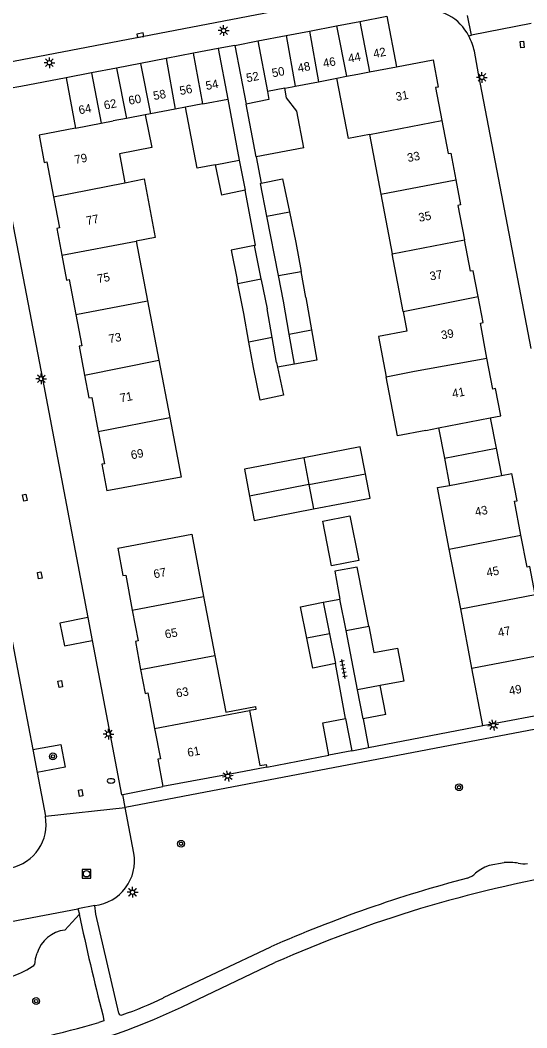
# Model space of a CAD drawing. Extents: x 132999 to 136000, y 398499 to 400501.
# Drawn here: x 133557.4 to 133616.6, y 398912.7 to 399030.3 of the extents above; entities that cross this region are included whole.
import ezdxf

# ---------------------------------------------------------------- set-up
doc = ezdxf.new("R2010")
doc.units = 0
for name, color, linetype in [('gg-afsc-erfafscheiding', 7, 'Continuous'), ('gg-afsc-muur', 7, 'Continuous'), ('gg-anno-huisnummerreeks BGT', 7, 'Continuous'), ('gg-bbg-bijgebouw', 7, 'Continuous'), ('gg-bbg-gedigitaliseerde bebouwing', 7, 'Continuous'), ('gg-bbg-gedigitaliseerde bijgebouw', 7, 'Continuous'), ('gg-bbg-hoofdgebouw', 7, 'Continuous'), ('gg-bbg-luifel en loopbrug', 7, 'Continuous'), ('gg-bbg-tussenscheiding', 7, 'Continuous'), ('gg-knt-bovenkant onderkant talud', 7, 'Continuous'), ('gg-knt-verharding', 7, 'Continuous'), ('gg-knt-verharding nz', 7, 'Continuous'), ('gt-grn-weggrens', 7, 'Continuous'), ('gt-symb-boom', 7, 'Continuous'), ('gt-symb-brandkraan', 7, 'Continuous'), ('gt-symb-kolk', 7, 'Continuous'), ('gt-symb-kolk center center', 7, 'Continuous'), ('gt-symb-lichtmast', 7, 'Continuous'), ('gt-symb-rioolschacht', 7, 'Continuous'), ('gt-symb-tegel verharding', 7, 'Continuous')]:
    doc.layers.add(name, color=color, linetype=linetype)

# ---------------------------------------------------------------- blocks, each defined once
blk = doc.blocks.new('gt0-LMAST')
at = {"layer": 'gt-symb-lichtmast'}
for p, q in [((-0.18, 0.17), (-0.45, 0.44)), ((-0.01, 0.25), (-0.01, 0.62)), ((0.17, 0.17), (0.44, 0.44)), ((-0.26, 0), (-0.63, 0)), ((-0.18, -0.18), (-0.45, -0.45)), ((-0.01, -0.25), (-0.01, -0.63)), ((0.44, -0.45), (0.17, -0.18)), ((0.24, 0), (0.62, 0))]:
    blk.add_line(p, q, dxfattribs=at)
blk.add_circle((-0.01, 0), 0.25, dxfattribs=at)
blk = doc.blocks.new('gt0-BOOM')
at = {"layer": 'gt-symb-boom'}
for radius in [0.4, 0.2]:
    blk.add_circle((0, 0), radius, dxfattribs=at)
blk = doc.blocks.new('gt0-KOLKCC')
at = {"layer": 'gt-symb-kolk center center'}
blk.add_lwpolyline([(-0.38, 0.2), (0.38, 0.2), (0.38, -0.2), (-0.38, -0.2)], close=True, dxfattribs=at)
blk = doc.blocks.new('gt0-TEG1')
at = {"layer": 'gt-symb-tegel verharding'}
for p, q in [((-1.12, 0), (1.12, 0)), ((-0.9, -0.25), (-0.9, 0.25)), ((-0.45, -0.25), (-0.45, 0.25)), ((0, -0.25), (0, 0.25)), ((0.45, -0.25), (0.45, 0.25)), ((0.9, -0.25), (0.9, 0.25))]:
    blk.add_line(p, q, dxfattribs=at)
blk = doc.blocks.new('gt0-KOLK')
at = {"layer": 'gt-symb-kolk'}
blk.add_lwpolyline([(0, 0), (0.37, 0), (0.37, 0.4), (-0.38, 0.4), (-0.38, 0), (0, 0)], dxfattribs=at)
blk = doc.blocks.new('gt0-BR')
at = {"layer": 'gt-symb-brandkraan'}
for centre, radius, start, end in [((-0.24, 0), 0.206, 107.5669, 252.4331), ((0.6, -2.66), 3, 106.892, 107.5669), ((0, -0.69), 0.938, 73.108, 106.892), ((-0.6, -2.66), 3, 72.4331, 73.108), ((0.24, 0), 0.206, 287.567, 72.4331), ((0.6, 2.66), 3, 252.4331, 253.108), ((0, 0.69), 0.938, 253.108, 286.8921), ((-0.6, 2.66), 3, 286.8921, 287.567)]:
    blk.add_arc(centre, radius, start, end, dxfattribs=at)
blk = doc.blocks.new('gt0-RS')
at = {"layer": 'gt-symb-rioolschacht'}
blk.add_lwpolyline([(-0.5, -0.5), (0.5, -0.5), (0.5, 0.5), (-0.5, 0.5)], close=True, dxfattribs=at)
blk.add_circle((0, 0), 0.375, dxfattribs=at)

msp = doc.modelspace()

# ---------------------------------------------------------------- linework, layer by layer
at = {"layer": 'gg-afsc-erfafscheiding'}
for p, q in [((133562.81, 399023.59), (133557.54, 399022.58)), ((133585, 399014.34), (133585.58, 399011.28)), ((133589.5, 398990.15), (133587.51, 398989.8)), ((133592.82, 398962.37), (133594.8, 398962.73)), ((133595.46, 398948.78), (133594.27, 398955.21))]:
    msp.add_line(p, q, dxfattribs=at)
msp.add_lwpolyline([(133584.8, 399004.02), (133584.92, 399004.04), (133583.71, 399010.45)], dxfattribs=at)
at = {"layer": 'gg-afsc-muur'}
for p, q in [((133597.51, 398948.75), (133598.12, 398945.4)), ((133598.12, 398945.4), (133611.49, 398947.96)), ((133586.25, 398943.12), (133593.51, 398944.52))]:
    msp.add_line(p, q, dxfattribs=at)
at = {"layer": 'gg-bbg-bijgebouw'}
for p, q in [((133597.1, 399030.15), (133600.29, 399030.76)), ((133600.29, 399030.76), (133601.41, 399024.87)), ((133591.24, 399029.03), (133594.41, 399029.64)), ((133594.41, 399029.64), (133597.1, 399030.15)), ((133585.21, 399027.88), (133588.51, 399028.51)), ((133588.51, 399028.51), (133591.24, 399029.03)), ((133582.52, 399027.37), (133585.21, 399027.88)), ((133577.68, 399026.44), (133574.48, 399025.82)), ((133580.57, 399026.99), (133577.68, 399026.44)), ((133571.51, 399025.26), (133568.71, 399024.72)), ((133574.48, 399025.82), (133571.51, 399025.26)), ((133565.77, 399024.16), (133562.81, 399023.59)), ((133562.81, 399023.59), (133563.91, 399017.7)), ((133568.71, 399024.72), (133565.77, 399024.16)), ((133595.46, 398948.78), (133596.18, 398945.03)), ((133600.16, 398949.26), (133597.51, 398948.75)), ((133596.18, 398945.03), (133593.51, 398944.52))]:
    msp.add_line(p, q, dxfattribs=at)
msp.add_lwpolyline([(133593.51, 398944.52), (133592.8, 398948.27), (133595.46, 398948.78)], dxfattribs=at)
at = {"layer": 'gg-bbg-gedigitaliseerde bebouwing'}
for p, q in [((133598.24, 399016.95), (133599.56, 399009.99)), ((133569.05, 399014.69), (133569.69, 399011.34)), ((133599.56, 399009.99), (133600.89, 399003.04)), ((133570.99, 399004.53), (133572.32, 398997.55)), ((133602.17, 398996.3), (133600.89, 399003.04)), ((133572.32, 398997.55), (133573.65, 398990.61)), ((133573.65, 398990.61), (133574.93, 398983.93)), ((133606.3, 398982.72), (133612.34, 398983.89)), ((133612.34, 398983.89), (133613.59, 398984.13)), ((133604.81, 398982.43), (133606.3, 398982.72)), ((133607.61, 398976.01), (133613.65, 398977.16)), ((133613.65, 398977.16), (133614.89, 398977.4)), ((133608.9, 398961.6), (133607.57, 398968.57)), ((133578.87, 398963.04), (133580.19, 398956.14)), ((133610.21, 398954.68), (133608.9, 398961.6)), ((133580.19, 398956.14), (133581.45, 398949.53)), ((133611.49, 398947.96), (133610.21, 398954.68))]:
    msp.add_line(p, q, dxfattribs=at)
for points in [[(133598.24, 399016.95), (133595.78, 399016.48), (133594.44, 399023.54)], [(133572.06, 399019.26), (133572.81, 399015.43), (133569.05, 399014.69)], [(133569.69, 399011.34), (133571.92, 399011.77), (133573.22, 399004.95), (133570.99, 399004.53)], [(133602.17, 398996.3), (133602.61, 398994.01), (133599.31, 398993.37), (133600.2, 398988.69)], [(133604.81, 398982.43), (133601.51, 398981.8), (133600.2, 398988.69)], [(133574.93, 398983.93), (133576.26, 398976.97), (133567.56, 398975.37)], [(133607.57, 398968.57), (133606.2, 398975.74), (133607.61, 398976.01)], [(133568.84, 398968.66), (133577.49, 398970.32), (133578.87, 398963.04)], [(133581.45, 398949.53), (133584.92, 398950.19), (133584.99, 398949.85), (133584.25, 398949.71)]]:
    msp.add_lwpolyline(points, dxfattribs=at)
at = {"layer": 'gg-bbg-gedigitaliseerde bijgebouw'}
for p, q in [((133582.52, 399027.37), (133583.83, 399020.52)), ((133580.57, 399026.99), (133581.69, 399021.1)), ((133588.35, 399022.37), (133586.32, 399021.99)), ((133588.35, 399022.37), (133589.22, 399022.54)), ((133589.22, 399022.54), (133589.55, 399022.6)), ((133589.55, 399022.6), (133592.29, 399023.12)), ((133592.29, 399023.12), (133594.44, 399023.54)), ((133586.32, 399021.99), (133586.5, 399021.03)), ((133576.77, 399020.16), (133575.56, 399019.93)), ((133578.78, 399020.54), (133576.77, 399020.16)), ((133578.78, 399020.54), (133581.69, 399021.1)), ((133586.5, 399021.03), (133583.83, 399020.52)), ((133572.65, 399019.37), (133572.06, 399019.26)), ((133575.56, 399019.93), (133572.65, 399019.37)), ((133580.24, 399013.41), (133583.04, 399013.96)), ((133580.24, 399013.41), (133580.96, 399009.9)), ((133583.04, 399013.96), (133583.71, 399010.45)), ((133585.5, 399011.26), (133585.58, 399011.28)), ((133586.25, 399007.44), (133585.5, 399011.26)), ((133583.71, 399010.45), (133580.96, 399009.9)), ((133587.63, 399000.49), (133586.25, 399007.44)), ((133588.89, 399007.95), (133589.63, 399004.37)), ((133585.59, 399000.1), (133584.8, 399004.02)), ((133589.63, 399004.37), (133590.25, 399000.99)), ((133585.61, 399000), (133585.59, 399000.1)), ((133588.2, 398997.49), (133587.63, 399000.49)), ((133590.82, 398997.95), (133590.25, 399000.99)), ((133582.87, 398999.58), (133582.79, 399000)), ((133583.58, 398996.07), (133582.87, 398999.58)), ((133585.61, 399000), (133586.29, 398996.62)), ((133590.82, 398997.95), (133591.48, 398994.17)), ((133586.88, 398993.25), (133586.29, 398996.62)), ((133588.88, 398993.65), (133588.2, 398997.49)), ((133584.17, 398992.71), (133583.58, 398996.07)), ((133587.39, 398990.33), (133586.88, 398993.25)), ((133589.5, 398990.15), (133588.88, 398993.65)), ((133584.69, 398989.77), (133584.17, 398992.71)), ((133587.39, 398990.33), (133587.51, 398989.8)), ((133595.52, 398959.05), (133594.8, 398962.73)), ((133592.82, 398962.37), (133593.57, 398958.68)), ((133596.86, 398952.14), (133595.52, 398959.05)), ((133593.57, 398958.68), (133594.27, 398955.21)), ((133597.51, 398948.75), (133596.86, 398952.14)), ((133600.16, 398949.26), (133599.5, 398952.64))]:
    msp.add_line(p, q, dxfattribs=at)
for points in [[(133585.58, 399011.28), (133588.1, 399011.8), (133588.89, 399007.95)], [(133584.8, 399004.02), (133582.09, 399003.47), (133582.79, 399000)], [(133591.48, 398994.17), (133592.11, 398990.61), (133589.5, 398990.15)], [(133587.51, 398989.8), (133588.19, 398986.54), (133585.49, 398985.97), (133584.69, 398989.77)], [(133597.77, 398977.37), (133597.17, 398980.49), (133590.58, 398979.22)], [(133590.58, 398979.22), (133583.64, 398977.88), (133584.24, 398974.74)], [(133591.7, 398973.25), (133598.32, 398974.53), (133597.77, 398977.37)], [(133584.24, 398974.74), (133584.79, 398971.91), (133591.7, 398973.25)], [(133593.82, 398966.61), (133592.8, 398971.82), (133595.97, 398972.44), (133596.99, 398967.23), (133593.82, 398966.61)], [(133598.16, 398959.56), (133596.82, 398966.47), (133594.18, 398965.98), (133594.8, 398962.73)], [(133590.93, 398958.18), (133590.19, 398961.84), (133592.82, 398962.37)], [(133598.16, 398959.56), (133598.76, 398956.49), (133601.51, 398957.01), (133602.24, 398953.16), (133599.5, 398952.64)], [(133594.27, 398955.21), (133591.64, 398954.68), (133590.93, 398958.18)]]:
    msp.add_lwpolyline(points, dxfattribs=at)
at = {"layer": 'gg-bbg-hoofdgebouw'}
for p, q in [((133582.79, 398942.47), (133574.12, 398940.84)), ((133586.25, 398943.12), (133582.79, 398942.47))]:
    msp.add_line(p, q, dxfattribs=at)
for points in [[(133601.41, 399024.87), (133605.67, 399025.69), (133606.28, 399022.5), (133605.96, 399022.44), (133606.69, 399018.61)], [(133563.91, 399017.7), (133559.65, 399016.89), (133560.24, 399013.71), (133560.56, 399013.76), (133561.34, 399009.7)], [(133606.69, 399018.61), (133607.42, 399014.74), (133607.74, 399014.8), (133608.34, 399011.66)], [(133608.34, 399011.66), (133608.89, 399008.75), (133608.57, 399008.69), (133609.34, 399004.66)], [(133561.34, 399009.7), (133562.03, 399006.07), (133561.72, 399006.01), (133562.31, 399002.87)], [(133610.93, 398998.05), (133610.35, 399001.06), (133610.04, 399001), (133609.34, 399004.66)], [(133562.31, 399002.87), (133562.86, 398999.96), (133563.18, 399000.02), (133563.96, 398995.94)], [(133611.97, 398990.87), (133611.2, 398994.95), (133611.51, 398995.01), (133610.93, 398998.05)], [(133563.96, 398995.94), (133564.65, 398992.31), (133564.33, 398992.25), (133564.97, 398988.88)], [(133613.59, 398984.13), (133612.97, 398987.31), (133612.66, 398987.25), (133611.97, 398990.87)], [(133564.97, 398988.88), (133565.47, 398986.21), (133565.8, 398986.25), (133566.56, 398982.3)], [(133566.56, 398982.3), (133567.29, 398978.53), (133566.97, 398978.47), (133567.56, 398975.37)], [(133615.94, 398970.2), (133615.19, 398974.15), (133615.5, 398974.21), (133614.89, 398977.4)], [(133617.58, 398963.25), (133616.96, 398966.53), (133616.65, 398966.47), (133615.94, 398970.2)], [(133568.84, 398968.66), (133569.45, 398965.48), (133569.77, 398965.53), (133570.54, 398961.43)], [(133570.54, 398961.43), (133571.21, 398957.85), (133570.9, 398957.79), (133571.52, 398954.5)], [(133571.52, 398954.5), (133572.05, 398951.72), (133572.36, 398951.78), (133573.15, 398947.64)], [(133584.25, 398949.71), (133585.45, 398943.3), (133586.19, 398943.43), (133586.25, 398943.12)], [(133611.49, 398947.96), (133620.17, 398949.62), (133620.16, 398949.69)], [(133573.15, 398947.64), (133573.83, 398944.09), (133573.52, 398944.03), (133574.12, 398940.84)]]:
    msp.add_lwpolyline(points, dxfattribs=at)
at = {"layer": 'gg-bbg-luifel en loopbrug'}
for p, q in [((133581.69, 399021.1), (133583.04, 399013.96)), ((133585, 399014.34), (133583.83, 399020.52)), ((133590.57, 399015.39), (133585, 399014.34)), ((133612.34, 398983.89), (133613.04, 398980.34)), ((133606.3, 398982.72), (133606.99, 398979.17)), ((133606.99, 398979.17), (133613.04, 398980.34)), ((133613.04, 398980.34), (133613.65, 398977.16)), ((133606.99, 398979.17), (133607.61, 398976.01))]:
    msp.add_line(p, q, dxfattribs=at)
for points in [[(133590.57, 399015.39), (133589.76, 399019.68), (133588.56, 399021.24), (133588.35, 399022.37)], [(133580.24, 399013.41), (133578.13, 399013.02), (133576.77, 399020.16)]]:
    msp.add_lwpolyline(points, dxfattribs=at)
at = {"layer": 'gg-bbg-tussenscheiding'}
for p, q in [((133594.41, 399029.64), (133595.58, 399023.76)), ((133597.1, 399030.15), (133598.24, 399024.26)), ((133588.51, 399028.51), (133589.55, 399022.6)), ((133591.24, 399029.03), (133592.29, 399023.12)), ((133585.21, 399027.88), (133586.32, 399021.99)), ((133578.78, 399020.54), (133577.68, 399026.44)), ((133571.51, 399025.26), (133572.65, 399019.37)), ((133574.48, 399025.82), (133575.56, 399019.93)), ((133598.24, 399024.26), (133601.41, 399024.87)), ((133565.77, 399024.16), (133566.9, 399018.27)), ((133568.71, 399024.72), (133569.87, 399018.84)), ((133594.44, 399023.54), (133595.58, 399023.76)), ((133595.58, 399023.76), (133596.89, 399024.01)), ((133596.89, 399024.01), (133598.24, 399024.26)), ((133569.87, 399018.84), (133568.31, 399018.54)), ((133572.06, 399019.26), (133569.87, 399018.84)), ((133563.91, 399017.7), (133566.9, 399018.27)), ((133566.9, 399018.27), (133568.31, 399018.54)), ((133598.24, 399016.95), (133606.69, 399018.61)), ((133561.34, 399009.7), (133569.69, 399011.34)), ((133599.56, 399009.99), (133608.34, 399011.66)), ((133586.25, 399007.44), (133588.89, 399007.95)), ((133562.31, 399002.87), (133570.99, 399004.53)), ((133600.89, 399003.04), (133609.34, 399004.66)), ((133582.87, 398999.58), (133585.59, 399000.1)), ((133587.63, 399000.49), (133590.25, 399000.99)), ((133602.17, 398996.3), (133610.93, 398998.05)), ((133563.96, 398995.94), (133572.32, 398997.55)), ((133588.88, 398993.65), (133591.48, 398994.17)), ((133586.88, 398993.25), (133584.17, 398992.71)), ((133564.97, 398988.88), (133573.65, 398990.61)), ((133566.56, 398982.3), (133574.93, 398983.93)), ((133590.58, 398979.22), (133591.17, 398976.09)), ((133591.17, 398976.09), (133597.77, 398977.37)), ((133591.17, 398976.09), (133584.24, 398974.74)), ((133591.17, 398976.09), (133591.7, 398973.25)), ((133607.57, 398968.57), (133615.94, 398970.2)), ((133570.54, 398961.43), (133578.87, 398963.04)), ((133608.9, 398961.6), (133617.58, 398963.25)), ((133595.52, 398959.05), (133598.16, 398959.56)), ((133593.57, 398958.68), (133590.93, 398958.18)), ((133571.52, 398954.5), (133580.19, 398956.14)), ((133610.21, 398954.68), (133618.59, 398956.27)), ((133599.5, 398952.64), (133596.86, 398952.14)), ((133573.15, 398947.64), (133584.25, 398949.71))]:
    msp.add_line(p, q, dxfattribs=at)
msp.add_lwpolyline([(133600.2, 398988.69), (133603.5, 398989.32), (133611.97, 398990.87)], dxfattribs=at)
at = {"layer": 'gg-knt-bovenkant onderkant talud'}
msp.add_line((133562.67, 398924.1), (133564.36, 398925.94), dxfattribs=at)
msp.add_lwpolyline([(133558.86, 398919.84), (133559.03, 398919.97), (133559.14, 398920.12), (133559.2, 398920.32), (133559.24, 398920.79), (133559.43, 398921.39)], dxfattribs=at)
for centre, radius, start, end in [((133563.11, 398920.29), 3.84, 96.5077, 163.3636), ((133552.89, 398929.21), 11.11, 287.6135, 302.5092)]:
    msp.add_arc(centre, radius, start, end, dxfattribs=at)
at = {"layer": 'gg-knt-verharding'}
for p, q in [((133610.15, 399028.55), (133609.71, 399030.86)), ((133617.12, 399029.93), (133610.15, 399028.55)), ((133557.54, 399022.58), (133554.64, 399022.08)), ((133565.34, 398960.58), (133565.85, 398957.88)), ((133623.86, 398948.71), (133569.71, 398938.41)), ((133558.92, 398945.16), (133559.42, 398942.5)), ((133596.18, 398945.03), (133598.12, 398945.4)), ((133559.42, 398942.5), (133560.39, 398937.38)), ((133569.42, 398939.91), (133574.12, 398940.84)), ((133570.74, 398933.07), (133569.71, 398938.41)), ((133556.4, 398925.09), (133564.17, 398926.58)), ((133566.17, 398926.95), (133564.17, 398926.58)), ((133564.17, 398926.58), (133564.36, 398925.94)), ((133574.19, 398916.21), (133586.71, 398922.13)), ((133577.33, 398915.62), (133587.2, 398920.3))]:
    msp.add_line(p, q, dxfattribs=at)
for points in [[(133603.7, 399034.57), (133601.18, 399034.09), (133585.89, 399031.1), (133555.85, 399025.33), (133525.73, 399019.59), (133511.25, 399016.86), (133493.49, 399013.48)], [(133609.85, 399028.43), (133609.99, 399028.51), (133610.15, 399028.55)], [(133617.12, 398991.99), (133613.17, 399012.74), (133610.98, 399024.05), (133610.51, 399026.68)], [(133556.1, 399009.1), (133560.05, 398988.45), (133565.34, 398960.58)], [(133553.6, 398972.95), (133557.92, 398950.46), (133558.92, 398945.16)], [(133565.34, 398960.58), (133562.09, 398959.94), (133562.61, 398957.27), (133565.85, 398957.88)], [(133565.85, 398957.88), (133569.27, 398939.89), (133569.42, 398939.91)], [(133558.92, 398945.16), (133562.18, 398945.75), (133562.69, 398943.13), (133559.42, 398942.5)], [(133613.97, 398931.96), (133612.22, 398931.64), (133611.73, 398931.44), (133611.27, 398931.18), (133610.94, 398930.98), (133610.64, 398930.74)], [(133568.97, 398914.39), (133566.3, 398925.97), (133566.17, 398926.95)], [(133567.1, 398914.23), (133567.21, 398913.52), (133566.65, 398913.29)]]:
    msp.add_lwpolyline(points, dxfattribs=at)
for centre, radius, start, end in [((133604.83, 399025.95), 5.6, 26.3353, 96.4309), ((133603.46, 399025.06), 7.23, 12.9352, 27.8406), ((133555.33, 398936.42), 5.15, 281.0697, 10.7097), ((133565.53, 398932.19), 5.28, 276.8669, 9.5851), ((133614.55, 398924.75), 7.24, 81.5192, 94.5814), ((133616.23, 398934.59), 2.75, 257.1606, 280.2355), ((133646.52, 398786.3), 146.54, 99.6916, 113.8788), ((133608.82, 398932.62), 2.61, 289.2498, 314.0455), ((133648.85, 398781.13), 154.09, 104.7242, 113.781), ((133795.17, 398973.85), 235.74, 191.7274, 194.6517), ((133546.04, 398978.06), 69.84, 281.4748, 296.6178), ((133554.97, 398955.77), 43.99, 289.0927, 295.9164), ((133569.22, 398914.42), 0.252, 186.9617, 301.1207), ((133507.19, 399127.65), 222.45, 281.9583, 285.502)]:
    msp.add_arc(centre, radius, start, end, dxfattribs=at)
at = {"layer": 'gg-knt-verharding nz'}
msp.add_line((133569.71, 398938.41), (133569.42, 398939.91), dxfattribs=at)
at = {"layer": 'gt-grn-weggrens'}
for p, q in [((133582.52, 399027.37), (133580.57, 399026.99)), ((133560.39, 398937.38), (133569.71, 398938.41))]:
    msp.add_line(p, q, dxfattribs=at)

# ---------------------------------------------------------------- block references
at = {"layer": 'gt-symb-boom'}
for p in [(133561.27, 398944.37), (133608.71, 398940.77), (133559.31, 398915.81)]:
    msp.add_blockref('gt0-BOOM', p, dxfattribs=at)
at = {"layer": 'gt-symb-boom', "rotation": 20.79072527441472}
msp.add_blockref('gt0-BOOM', (133576.24, 398934.17), dxfattribs=at)
at = {"layer": 'gt-symb-brandkraan'}
msp.add_blockref('gt0-BR', (133568.04, 398941.51), dxfattribs=at)
at = {"layer": 'gt-symb-kolk', "rotation": 10.8379104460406}
msp.add_blockref('gt0-KOLK', (133571.54, 399028.35), dxfattribs=at)
at = {"layer": 'gt-symb-kolk center center'}
for p, rotation in [((133616.07, 399027.47), -84.39861343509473), ((133557.98, 398974.58), 100.87943085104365), ((133559.73, 398965.5), 100.8873558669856), ((133562.13, 398952.83), 100.854133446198), ((133564.51, 398940.1), 100.81298690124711)]:
    msp.add_blockref('gt0-KOLKCC', p, dxfattribs=dict(at, rotation=rotation))
at = {"layer": 'gt-symb-lichtmast'}
for p in [(133581.22, 399029.1), (133560.87, 399025.34), (133611.38, 399023.63), (133559.91, 398988.45), (133567.77, 398946.98), (133570.56, 398928.51), (133570.59, 398928.51)]:
    msp.add_blockref('gt0-LMAST', p, dxfattribs=at)
for p, rotation in [((133612.7, 398948.02), -79.34163849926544), ((133581.7, 398942.06), -79.34163849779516)]:
    msp.add_blockref('gt0-LMAST', p, dxfattribs=dict(at, rotation=rotation))
at = {"layer": 'gt-symb-rioolschacht'}
msp.add_blockref('gt0-RS', (133565.2, 398930.67), dxfattribs=at)
at = {"layer": 'gt-symb-tegel verharding', "rotation": 100.83791044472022}
msp.add_blockref('gt0-TEG1', (133595.21, 398954.58), dxfattribs=at)

# ---------------------------------------------------------------- texts
at = {"layer": 'gg-anno-huisnummerreeks BGT'}
for s, rotation, p in [('42', 10.8, (133598.78, 399025.89)), ('46', 10.8, (133592.91, 399024.77)), ('44', 10.8, (133595.84, 399025.33)), ('50', 10.8, (133586.94, 399023.63)), ('48', 10.8, (133589.95, 399024.21)), ('52', 10.8, (133583.95, 399023.06)), ('56', 10.9, (133576.16, 399021.56)), ('54', 10.8, (133579.21, 399022.15)), ('60', 10.8, (133570.19, 399020.42)), ('58', 10.8, (133573.08, 399020.97)), ('31', 10.7, (133601.4, 399020.86)), ('64', 10.8, (133564.37, 399019.31)), ('62', 10.8, (133567.32, 399019.87)), ('79', 10.8, (133563.89, 399013.52)), ('33', 10.7, (133602.75, 399013.74)), ('77', 10.8, (133565.25, 399006.39)), ('35', 10.8, (133604.07, 399006.76)), ('75', 10.8, (133566.54, 398999.61)), ('37', 10.8, (133605.38, 398999.91)), ('39', 10.7, (133606.7, 398993.03)), ('73', 10.8, (133567.88, 398992.6)), ('41', 10.7, (133607.99, 398986.21)), ('71', 10.9, (133569.19, 398985.69)), ('69', 11, (133570.47, 398979.04)), ('43', 10.8, (133610.66, 398972.41)), ('67', 10.6, (133573.12, 398965.15)), ('45', 10.8, (133612, 398965.33)), ('65', 10.6, (133574.44, 398958.12)), ('47', 10.8, (133613.34, 398958.32)), ('63', 10.8, (133575.75, 398951.23)), ('49', 10.7, (133614.63, 398951.52)), ('61', 10.8, (133577.07, 398944.3))]:
    msp.add_text(s, height=1, rotation=rotation, dxfattribs=at).set_placement(p)

doc.saveas('drawing.dxf')
